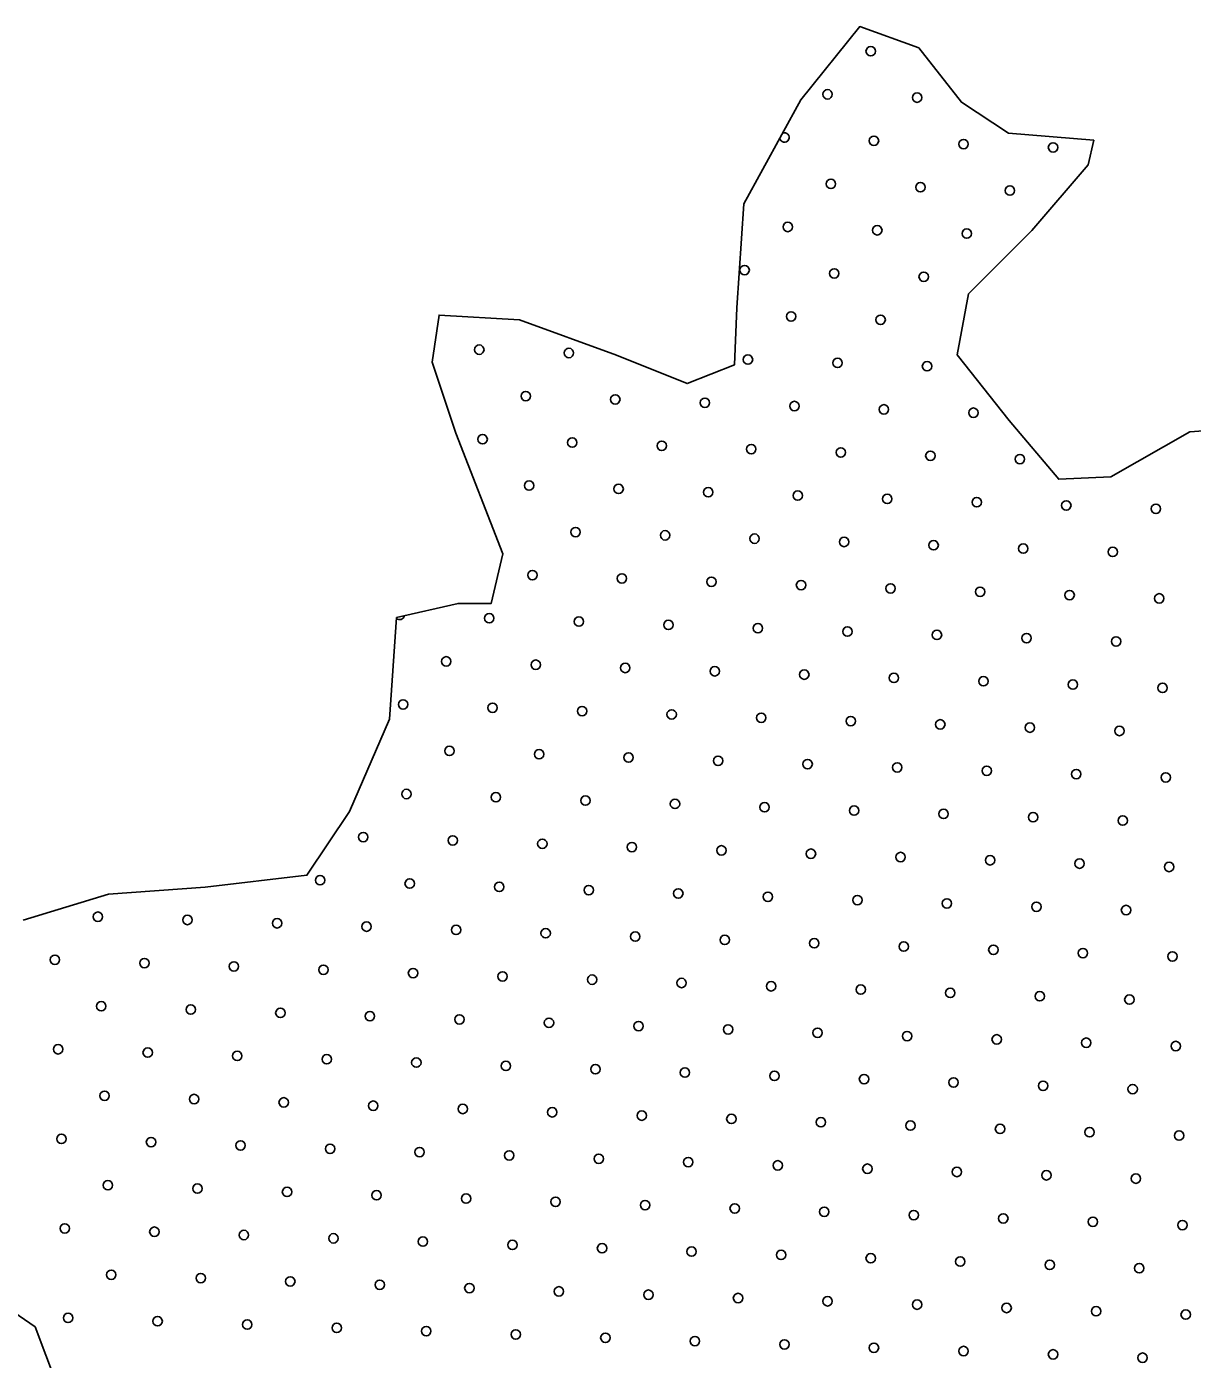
# Model space of a CAD drawing. Extents: x 1612280 to 1883141, y 560852 to 780851.
# Drawn here: x 1794225 to 1796850, y 654519 to 657520 of the extents above; entities that cross this region are included whole.
import ezdxf

# ---------------------------------------------------------------- set-up
doc = ezdxf.new("R2010")
doc.units = 0
for name, color, linetype in [('DESIGN - EROSION CONTROL - Devices', 7, 'Continuous'), ('DESIGN - SCRATCH - User 1', 7, 'Continuous'), ('DESIGN - TRAFFIC CONTROL PERMANENT - Pavement Marking Text', 7, 'Continuous')]:
    doc.layers.add(name, color=color, linetype=linetype)

msp = doc.modelspace()

# ---------------------------------------------------------------- linework, layer by layer
at = {"layer": 'DESIGN - EROSION CONTROL - Devices'}
for centre in [(1795170.1, 656090.4), (1795170.1, 656090.4), (1795073, 655993.3), (1795073, 655993.3), (1795274.6, 655985.9), (1795274.6, 655985.9)]:
    msp.add_circle(centre, 10.6, dxfattribs=at)
at = {"layer": 'DESIGN - SCRATCH - User 1'}
for points in [[(1794218, 655507.4), (1794409.5, 655566), (1794627.7, 655582), (1794856.4, 655608.6), (1794952.2, 655752.3), (1795042.6, 655959.9), (1795058.6, 656188.8), (1795196.9, 656220.8), (1795271.4, 656220.8), (1795298, 656332.6), (1795191.6, 656604.1), (1795138.4, 656763.8), (1795154.3, 656870.2), (1795335.2, 656859.6), (1795553.4, 656779.7), (1795712.9, 656715.9), (1795819.3, 656758.5), (1795824.7, 656886.2), (1795840.6, 657120.4), (1795968.3, 657354.7), (1796101.3, 657519.7), (1796234.3, 657471.8), (1796330.1, 657349.3), (1796436.5, 657280.1), (1796628, 657264.2)], [(1794218, 655507.4), (1794409.5, 655566), (1794627.7, 655582), (1794856.4, 655608.6), (1794952.2, 655752.3), (1795042.6, 655959.9), (1795058.6, 656188.8), (1795196.9, 656220.8), (1795271.4, 656220.8), (1795298, 656332.6), (1795191.6, 656604.1), (1795138.4, 656763.8), (1795154.3, 656870.2), (1795335.2, 656859.6), (1795553.4, 656779.7), (1795712.9, 656715.9), (1795819.3, 656758.5), (1795824.7, 656886.2), (1795840.6, 657120.4), (1795968.3, 657354.7), (1796101.3, 657519.7), (1796234.3, 657471.8), (1796330.1, 657349.3), (1796436.5, 657280.1), (1796628, 657264.2)], [(1794218, 655507.4), (1794409.5, 655566), (1794627.7, 655582), (1794856.4, 655608.6), (1794952.2, 655752.3), (1795042.6, 655959.9), (1795058.6, 656188.8), (1795196.9, 656220.8), (1795271.4, 656220.8), (1795298, 656332.6), (1795191.6, 656604.1), (1795138.4, 656763.8), (1795154.3, 656870.2), (1795335.2, 656859.6), (1795553.4, 656779.7), (1795712.9, 656715.9), (1795819.3, 656758.5), (1795824.7, 656886.2), (1795840.6, 657120.4), (1795968.3, 657354.7), (1796101.3, 657519.7), (1796234.3, 657471.8), (1796330.1, 657349.3), (1796436.5, 657280.1), (1796628, 657264.2)], [(1794218, 655507.4), (1794409.5, 655566), (1794627.7, 655582), (1794856.4, 655608.6), (1794952.2, 655752.3), (1795042.6, 655959.9), (1795058.6, 656188.8), (1795196.9, 656220.8), (1795271.4, 656220.8), (1795298, 656332.6), (1795191.6, 656604.1), (1795138.4, 656763.8), (1795154.3, 656870.2), (1795335.2, 656859.6), (1795553.4, 656779.7), (1795712.9, 656715.9), (1795819.3, 656758.5), (1795824.7, 656886.2), (1795840.6, 657120.4), (1795968.3, 657354.7), (1796101.3, 657519.7), (1796234.3, 657471.8), (1796330.1, 657349.3), (1796436.5, 657280.1), (1796628, 657264.2)], [(1796628, 657264.2), (1796615.7, 657208.3), (1796488.5, 657060.6), (1796346, 656918), (1796320.6, 656780.6), (1796437.6, 656632.9), (1796549.5, 656500.5), (1796666.6, 656505.6), (1796844.7, 656607.5), (1796915.9, 656612.6)], [(1796628, 657264.2), (1796615.7, 657208.3), (1796488.5, 657060.6), (1796346, 656918), (1796320.6, 656780.6), (1796437.6, 656632.9), (1796549.5, 656500.5), (1796666.6, 656505.6), (1796844.7, 656607.5), (1796915.9, 656612.6)], [(1796628, 657264.2), (1796615.7, 657208.3), (1796488.5, 657060.6), (1796346, 656918), (1796320.6, 656780.6), (1796437.6, 656632.9), (1796549.5, 656500.5), (1796666.6, 656505.6), (1796844.7, 656607.5), (1796915.9, 656612.6)], [(1796628, 657264.2), (1796615.7, 657208.3), (1796488.5, 657060.6), (1796346, 656918), (1796320.6, 656780.6), (1796437.6, 656632.9), (1796549.5, 656500.5), (1796666.6, 656505.6), (1796844.7, 656607.5), (1796915.9, 656612.6)], [(1794090.3, 654155.3), (1794249.9, 654325.6), (1794292.5, 654464), (1794244.6, 654591.8), (1794111.6, 654682.3)], [(1794090.3, 654155.3), (1794249.9, 654325.6), (1794292.5, 654464), (1794244.6, 654591.8), (1794111.6, 654682.3)], [(1794090.3, 654155.3), (1794249.9, 654325.6), (1794292.5, 654464), (1794244.6, 654591.8), (1794111.6, 654682.3)], [(1794090.3, 654155.3), (1794249.9, 654325.6), (1794292.5, 654464), (1794244.6, 654591.8), (1794111.6, 654682.3)]]:
    msp.add_lwpolyline(points, dxfattribs=at)
at = {"layer": 'DESIGN - TRAFFIC CONTROL PERMANENT - Pavement Marking Text'}
for centre in [(1796125.9, 657464.3), (1796125.9, 657464.3), (1796028.8, 657367.3), (1796028.8, 657367.3), (1796230.4, 657359.8), (1796230.4, 657359.8), (1796133.3, 657262.7), (1796133.3, 657262.7), (1796334.9, 657255.3), (1796334.9, 657255.3), (1796536.5, 657247.8), (1796536.5, 657247.8), (1796036.3, 657165.7), (1796036.3, 657165.7), (1796237.9, 657158.2), (1796237.9, 657158.2), (1796439.5, 657150.7), (1796439.5, 657150.7), (1795939.2, 657068.6), (1795939.2, 657068.6), (1796140.8, 657061.1), (1796140.8, 657061.1), (1796342.4, 657053.7), (1796342.4, 657053.7), (1795842.1, 656971.5), (1795842.1, 656971.5), (1796043.7, 656964), (1796043.7, 656964), (1796245.3, 656956.6), (1796245.3, 656956.6), (1795946.6, 656867), (1795946.6, 656867), (1796148.3, 656859.5), (1796148.3, 656859.5), (1795244.7, 656792.3), (1795244.7, 656792.3), (1795446.4, 656784.8), (1795446.4, 656784.8), (1795849.6, 656769.9), (1795849.6, 656769.9), (1796051.2, 656762.4), (1796051.2, 656762.4), (1796252.8, 656755), (1796252.8, 656755), (1795349.3, 656687.8), (1795349.3, 656687.8), (1795550.9, 656680.3), (1795550.9, 656680.3), (1795752.5, 656672.8), (1795752.5, 656672.8), (1795954.1, 656665.4), (1795954.1, 656665.4), (1796155.7, 656657.9), (1796155.7, 656657.9), (1796357.3, 656650.4), (1796357.3, 656650.4), (1795252.2, 656590.7), (1795252.2, 656590.7), (1795453.8, 656583.2), (1795453.8, 656583.2), (1795655.4, 656575.8), (1795655.4, 656575.8), (1795857, 656568.3), (1795857, 656568.3), (1796058.7, 656560.8), (1796058.7, 656560.8), (1796260.3, 656553.4), (1796260.3, 656553.4), (1796461.9, 656545.9), (1796461.9, 656545.9), (1795356.8, 656486.2), (1795356.8, 656486.2), (1795558.4, 656478.7), (1795558.4, 656478.7), (1795760, 656471.2), (1795760, 656471.2), (1795961.6, 656463.8), (1795961.6, 656463.8), (1796163.2, 656456.3), (1796163.2, 656456.3), (1796364.8, 656448.8), (1796364.8, 656448.8), (1796566.4, 656441.4), (1796566.4, 656441.4), (1796768, 656433.9), (1796768, 656433.9), (1795461.3, 656381.6), (1795461.3, 656381.6), (1795662.9, 656374.2), (1795662.9, 656374.2), (1795864.5, 656366.7), (1795864.5, 656366.7), (1796066.1, 656359.2), (1796066.1, 656359.2), (1796267.7, 656351.8), (1796267.7, 656351.8), (1796469.3, 656344.3), (1796469.3, 656344.3), (1796671, 656336.8), (1796671, 656336.8), (1795364.2, 656284.5), (1795364.2, 656284.5), (1795565.8, 656277.1), (1795565.8, 656277.1), (1795767.4, 656269.6), (1795767.4, 656269.6), (1795969.1, 656262.1), (1795969.1, 656262.1), (1796170.7, 656254.7), (1796170.7, 656254.7), (1796372.3, 656247.2), (1796372.3, 656247.2), (1796573.9, 656239.7), (1796573.9, 656239.7), (1796775.5, 656232.3), (1796775.5, 656232.3), (1795267.1, 656187.5), (1795267.1, 656187.5), (1795468.8, 656180), (1795468.8, 656180), (1795670.4, 656172.5), (1795670.4, 656172.5), (1795872, 656165.1), (1795872, 656165.1), (1796073.6, 656157.6), (1796073.6, 656157.6), (1796275.2, 656150.1), (1796275.2, 656150.1), (1796476.8, 656142.7), (1796476.8, 656142.7), (1796678.4, 656135.2), (1796678.4, 656135.2), (1795371.7, 656082.9), (1795371.7, 656082.9), (1795573.3, 656075.5), (1795573.3, 656075.5), (1795774.9, 656068), (1795774.9, 656068), (1795976.5, 656060.5), (1795976.5, 656060.5), (1796178.1, 656053.1), (1796178.1, 656053.1), (1796379.7, 656045.6), (1796379.7, 656045.6), (1796581.3, 656038.1), (1796581.3, 656038.1), (1796783, 656030.7), (1796783, 656030.7), (1795476.2, 655978.4), (1795476.2, 655978.4), (1795677.8, 655970.9), (1795677.8, 655970.9), (1795879.4, 655963.5), (1795879.4, 655963.5), (1796081.1, 655956), (1796081.1, 655956), (1796282.7, 655948.5), (1796282.7, 655948.5), (1796484.3, 655941.1), (1796484.3, 655941.1), (1796685.9, 655933.6), (1796685.9, 655933.6), (1795177.5, 655888.8), (1795177.5, 655888.8), (1795379.2, 655881.3), (1795379.2, 655881.3), (1795580.8, 655873.9), (1795580.8, 655873.9), (1795782.4, 655866.4), (1795782.4, 655866.4), (1795984, 655858.9), (1795984, 655858.9), (1796185.6, 655851.5), (1796185.6, 655851.5), (1796387.2, 655844), (1796387.2, 655844), (1796588.8, 655836.5), (1796588.8, 655836.5), (1796790.4, 655829.1), (1796790.4, 655829.1), (1795080.5, 655791.7), (1795080.5, 655791.7), (1795282.1, 655784.3), (1795282.1, 655784.3), (1795483.7, 655776.8), (1795483.7, 655776.8), (1795685.3, 655769.3), (1795685.3, 655769.3), (1795886.9, 655761.9), (1795886.9, 655761.9), (1796088.5, 655754.4), (1796088.5, 655754.4), (1796290.1, 655746.9), (1796290.1, 655746.9), (1796491.7, 655739.5), (1796491.7, 655739.5), (1796693.4, 655732), (1796693.4, 655732), (1794983.4, 655694.7), (1794983.4, 655694.7), (1795185, 655687.2), (1795185, 655687.2), (1795386.6, 655679.7), (1795386.6, 655679.7), (1795588.2, 655672.2), (1795588.2, 655672.2), (1795789.8, 655664.8), (1795789.8, 655664.8), (1795991.5, 655657.3), (1795991.5, 655657.3), (1796193.1, 655649.8), (1796193.1, 655649.8), (1796394.7, 655642.4), (1796394.7, 655642.4), (1796596.3, 655634.9), (1796596.3, 655634.9), (1796797.9, 655627.4), (1796797.9, 655627.4), (1794886.3, 655597.6), (1794886.3, 655597.6), (1795087.9, 655590.1), (1795087.9, 655590.1), (1795289.5, 655582.6), (1795289.5, 655582.6), (1795491.2, 655575.2), (1795491.2, 655575.2), (1795692.8, 655567.7), (1795692.8, 655567.7), (1795894.4, 655560.2), (1795894.4, 655560.2), (1796096, 655552.8), (1796096, 655552.8), (1796297.6, 655545.3), (1796297.6, 655545.3), (1796499.2, 655537.8), (1796499.2, 655537.8), (1796700.8, 655530.4), (1796700.8, 655530.4), (1794386, 655515.4), (1794386, 655515.4), (1794587.6, 655508), (1794587.6, 655508), (1794789.3, 655500.5), (1794789.3, 655500.5), (1794990.9, 655493), (1794990.9, 655493), (1795192.5, 655485.6), (1795192.5, 655485.6), (1795394.1, 655478.1), (1795394.1, 655478.1), (1795595.7, 655470.6), (1795595.7, 655470.6), (1795797.3, 655463.2), (1795797.3, 655463.2), (1795998.9, 655455.7), (1795998.9, 655455.7), (1796200.5, 655448.2), (1796200.5, 655448.2), (1796402.1, 655440.8), (1796402.1, 655440.8), (1796603.7, 655433.3), (1796603.7, 655433.3), (1794289, 655418.4), (1794289, 655418.4), (1794490.6, 655410.9), (1794490.6, 655410.9), (1794692.2, 655403.4), (1794692.2, 655403.4), (1796805.4, 655425.8), (1796805.4, 655425.8), (1794893.8, 655396), (1794893.8, 655396), (1795095.4, 655388.5), (1795095.4, 655388.5), (1795297, 655381), (1795297, 655381), (1795498.6, 655373.6), (1795498.6, 655373.6), (1795700.2, 655366.1), (1795700.2, 655366.1), (1795901.8, 655358.6), (1795901.8, 655358.6), (1796103.5, 655351.2), (1796103.5, 655351.2), (1796305.1, 655343.7), (1796305.1, 655343.7), (1794393.5, 655313.8), (1794393.5, 655313.8), (1796506.7, 655336.2), (1796506.7, 655336.2), (1796708.3, 655328.8), (1796708.3, 655328.8), (1794595.1, 655306.4), (1794595.1, 655306.4), (1794796.7, 655298.9), (1794796.7, 655298.9), (1794998.3, 655291.4), (1794998.3, 655291.4), (1795199.9, 655284), (1795199.9, 655284), (1795401.6, 655276.5), (1795401.6, 655276.5), (1795603.2, 655269), (1795603.2, 655269), (1795804.8, 655261.6), (1795804.8, 655261.6), (1796006.4, 655254.1), (1796006.4, 655254.1), (1796208, 655246.6), (1796208, 655246.6), (1796409.6, 655239.2), (1796409.6, 655239.2), (1796611.2, 655231.7), (1796611.2, 655231.7), (1796812.8, 655224.2), (1796812.8, 655224.2), (1794296.4, 655216.8), (1794296.4, 655216.8), (1794498, 655209.3), (1794498, 655209.3), (1794699.7, 655201.8), (1794699.7, 655201.8), (1794901.3, 655194.4), (1794901.3, 655194.4), (1795102.9, 655186.9), (1795102.9, 655186.9), (1795304.5, 655179.4), (1795304.5, 655179.4), (1795506.1, 655172), (1795506.1, 655172), (1795707.7, 655164.5), (1795707.7, 655164.5), (1795909.3, 655157), (1795909.3, 655157), (1796110.9, 655149.6), (1796110.9, 655149.6), (1796312.5, 655142.1), (1796312.5, 655142.1), (1796514.1, 655134.6), (1796514.1, 655134.6), (1794401, 655112.2), (1794401, 655112.2), (1794602.6, 655104.8), (1794602.6, 655104.8), (1796715.8, 655127.2), (1796715.8, 655127.2), (1794804.2, 655097.3), (1794804.2, 655097.3), (1795005.8, 655089.8), (1795005.8, 655089.8), (1795207.4, 655082.4), (1795207.4, 655082.4), (1795409, 655074.9), (1795409, 655074.9), (1795610.6, 655067.4), (1795610.6, 655067.4), (1795812.2, 655060), (1795812.2, 655060), (1796013.9, 655052.5), (1796013.9, 655052.5), (1796215.5, 655045), (1796215.5, 655045), (1794303.9, 655015.1), (1794303.9, 655015.1), (1796417.1, 655037.6), (1796417.1, 655037.6), (1796618.7, 655030.1), (1796618.7, 655030.1), (1796820.3, 655022.6), (1796820.3, 655022.6), (1794505.5, 655007.7), (1794505.5, 655007.7), (1794707.1, 655000.2), (1794707.1, 655000.2), (1794908.7, 654992.7), (1794908.7, 654992.7), (1795110.3, 654985.3), (1795110.3, 654985.3), (1795312, 654977.8), (1795312, 654977.8), (1795513.6, 654970.3), (1795513.6, 654970.3), (1795715.2, 654962.9), (1795715.2, 654962.9), (1795916.8, 654955.4), (1795916.8, 654955.4), (1796118.4, 654947.9), (1796118.4, 654947.9), (1796320, 654940.5), (1796320, 654940.5), (1796521.6, 654933), (1796521.6, 654933), (1796723.2, 654925.5), (1796723.2, 654925.5), (1794408.4, 654910.6), (1794408.4, 654910.6), (1794610, 654903.1), (1794610, 654903.1), (1794811.7, 654895.7), (1794811.7, 654895.7), (1795013.3, 654888.2), (1795013.3, 654888.2), (1795214.9, 654880.7), (1795214.9, 654880.7), (1795416.5, 654873.3), (1795416.5, 654873.3), (1795618.1, 654865.8), (1795618.1, 654865.8), (1795819.7, 654858.3), (1795819.7, 654858.3), (1796021.3, 654850.9), (1796021.3, 654850.9), (1796222.9, 654843.4), (1796222.9, 654843.4), (1796424.5, 654835.9), (1796424.5, 654835.9), (1794311.4, 654813.5), (1794311.4, 654813.5), (1794513, 654806.1), (1794513, 654806.1), (1796626.2, 654828.5), (1796626.2, 654828.5), (1796827.8, 654821), (1796827.8, 654821), (1794714.6, 654798.6), (1794714.6, 654798.6), (1794916.2, 654791.1), (1794916.2, 654791.1), (1795117.8, 654783.7), (1795117.8, 654783.7), (1795319.4, 654776.2), (1795319.4, 654776.2), (1795521, 654768.7), (1795521, 654768.7), (1795722.6, 654761.3), (1795722.6, 654761.3), (1795924.2, 654753.8), (1795924.2, 654753.8), (1796125.9, 654746.3), (1796125.9, 654746.3), (1796327.5, 654738.9), (1796327.5, 654738.9), (1796529.1, 654731.4), (1796529.1, 654731.4), (1796730.7, 654723.9), (1796730.7, 654723.9), (1794415.9, 654709), (1794415.9, 654709), (1794617.5, 654701.5), (1794617.5, 654701.5), (1794819.1, 654694.1), (1794819.1, 654694.1), (1795020.7, 654686.6), (1795020.7, 654686.6), (1795222.3, 654679.1), (1795222.3, 654679.1), (1795424, 654671.7), (1795424, 654671.7), (1795625.6, 654664.2), (1795625.6, 654664.2), (1795827.2, 654656.7), (1795827.2, 654656.7), (1796028.8, 654649.3), (1796028.8, 654649.3), (1796230.4, 654641.8), (1796230.4, 654641.8), (1796432, 654634.3), (1796432, 654634.3), (1796633.6, 654626.9), (1796633.6, 654626.9), (1794318.8, 654611.9), (1794318.8, 654611.9), (1794520.4, 654604.5), (1794520.4, 654604.5), (1794722.1, 654597), (1794722.1, 654597), (1796835.2, 654619.4), (1796835.2, 654619.4), (1794923.7, 654589.5), (1794923.7, 654589.5), (1795125.3, 654582.1), (1795125.3, 654582.1), (1795326.9, 654574.6), (1795326.9, 654574.6), (1795528.5, 654567.1), (1795528.5, 654567.1), (1795730.1, 654559.7), (1795730.1, 654559.7), (1795931.7, 654552.2), (1795931.7, 654552.2), (1796133.3, 654544.7), (1796133.3, 654544.7), (1796334.9, 654537.3), (1796334.9, 654537.3), (1796536.5, 654529.8), (1796536.5, 654529.8), (1796738.2, 654522.3), (1796738.2, 654522.3)]:
    msp.add_circle(centre, 10.6, dxfattribs=at)
for centre, start, end in [((1795931.7, 657270.2), 189.5685, 113.2413), ((1795065.5, 656194.9), 227.9499, 348.4987)]:
    msp.add_arc(centre, 10.6, start, end, dxfattribs=at)

doc.saveas('drawing.dxf')
